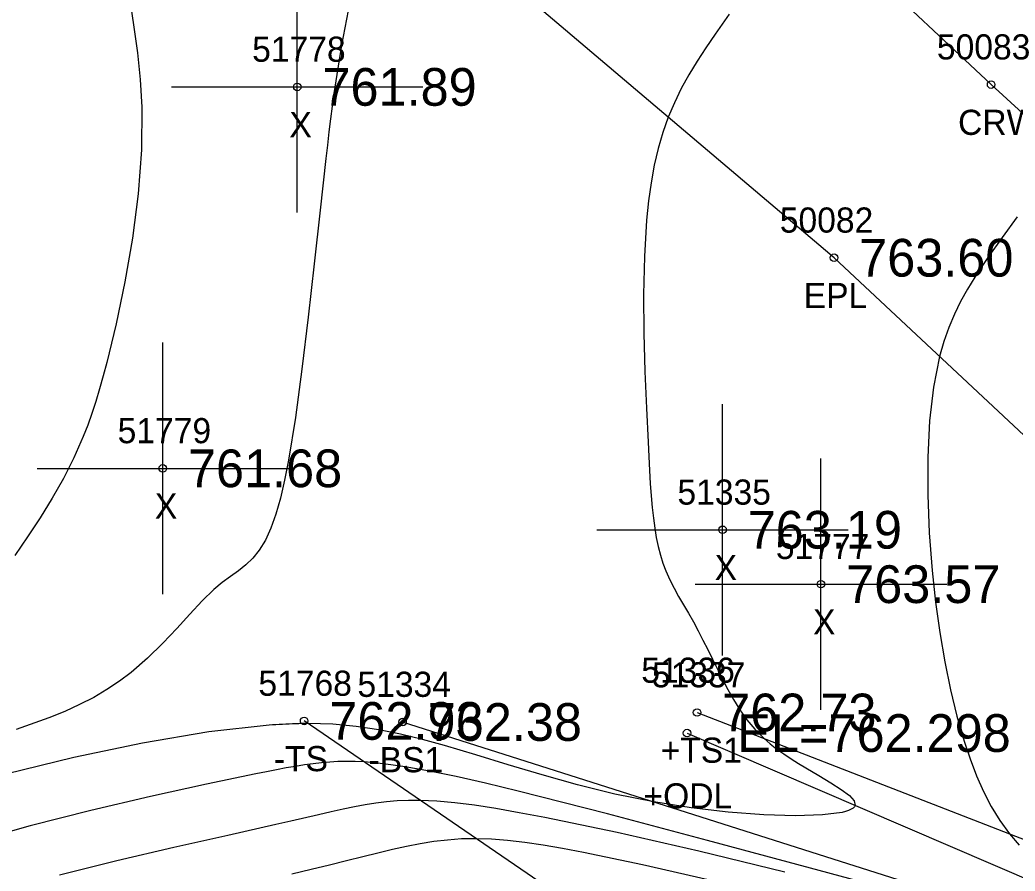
# Model space of a CAD drawing. Extents: x 1378535 to 1380697, y 997729 to 1000024.
# Drawn here: x 1379710.36 to 1379749.94, y 998868.57 to 998902.44 of the extents above; entities that cross this region are included whole.
import ezdxf

# ---------------------------------------------------------------- set-up
doc = ezdxf.new("R2010")
doc.units = 0
for name, color, linetype in [('RD_DTM_BkLn1', 7, 'Continuous'), ('RD_DTM_BkLn2', 7, 'Continuous'), ('RD_DTM_BkLn_txCode', 7, 'Continuous'), ('RD_DTM_Major1', 7, 'Continuous'), ('RD_DTM_Minor1', 7, 'Continuous'), ('RD_EX_H2O', 7, 'Continuous'), ('RD_EX_H2O_txCode', 7, 'Continuous'), ('RD_EX_Misc', 7, 'Continuous'), ('RD_EX_Misc_txCode', 7, 'Continuous'), ('RD_EX_Road', 7, 'Continuous'), ('RD_EX_Road_txCode', 7, 'Continuous'), ('RD_EX_TX_H2O_ELEV', 7, 'Continuous'), ('RD_EX_TX_Misc_ELEV', 7, 'Continuous'), ('RD_EX_TX_Road_ELEV', 7, 'Continuous'), ('RD_HC_Survey_txCode', 7, 'Continuous'), ('RD_SMD_Locator', 7, 'Continuous')]:
    doc.layers.add(name, color=color, linetype=linetype)

msp = doc.modelspace()

# ---------------------------------------------------------------- linework, layer by layer
at = {"layer": 'RD_DTM_BkLn1'}
msp.add_lwpolyline([(1380004.092, 998667.469), (1379960.441, 998707.181), (1379917.6, 998746.178), (1379872.26, 998787.533), (1379830.053, 998826.06), (1379785.115, 998866.805), (1379748.988, 998899.861), (1379722.936, 998924.281)], dxfattribs=at)
at = {"layer": 'RD_DTM_BkLn2'}
for points in [[(1379737.292, 998874.883), (1379752.749, 998868.877), (1379772.794, 998857.625), (1379802.995, 998831.849), (1379848.378, 998790.114), (1379894.268, 998747.881), (1379937.731, 998707.347), (1379986.156, 998664.45), (1380033.629, 998623.704), (1380075.028, 998584.523), (1380116.989, 998546.354), (1380162.137, 998505.398), (1380208.594, 998461.82), (1380262.411, 998411.759)], [(1379768.924, 998848.169), (1379761.558, 998848.269), (1379739.614, 998862.253), (1379721.666, 998874.547)], [(1380321.815, 998326.615), (1380322.659, 998329.174), (1380322.261, 998332.77), (1380321.137, 998334.343), (1380320.107, 998334.637), (1380319.184, 998334.516), (1380315.041, 998338.979), (1380309.473, 998346.954), (1380304.757, 998357.874), (1380262.267, 998407.427), (1380207.067, 998458.846), (1380160.069, 998502.831), (1380114.551, 998544.043), (1380071.667, 998582.108), (1380029.128, 998620.782), (1379985.006, 998662.48), (1379936.375, 998704.347), (1379893.878, 998744.802), (1379846.871, 998787.948), (1379800.334, 998830.073), (1379753.878, 998865.5), (1379725.58, 998874.504)]]:
    msp.add_lwpolyline(points, dxfattribs=at)
at = {"layer": 'RD_DTM_Major1'}
msp.add_lwpolyline([(1379740.79, 998868.526), (1379737.37, 998869.365), (1379734.122, 998870.104), (1379731.234, 998870.705), (1379730.224, 998870.897), (1379729.296, 998871.06), (1379728.442, 998871.192), (1379727.659, 998871.292), (1379726.939, 998871.358), (1379726.278, 998871.388), (1379725.814, 998871.387), (1379725.371, 998871.367), (1379724.943, 998871.329), (1379724.522, 998871.275), (1379724.099, 998871.207), (1379723.668, 998871.127), (1379723.215, 998871.034), (1379722.741, 998870.931), (1379722.24, 998870.817), (1379721.143, 998870.563), (1379720.537, 998870.424), (1379718.629, 998869.993), (1379716.486, 998869.509), (1379714.218, 998868.979), (1379711.934, 998868.409)], dxfattribs=at)
at = {"layer": 'RD_DTM_Minor1'}
for points in [[(1379714.742, 998903.135), (1379714.893, 998902.148), (1379715.034, 998901.127), (1379715.147, 998900.07), (1379715.213, 998898.97), (1379715.2, 998897.272), (1379715.068, 998895.517), (1379714.841, 998893.749), (1379714.541, 998892.012), (1379714.192, 998890.348), (1379713.815, 998888.802), (1379713.674, 998888.269), (1379713.53, 998887.756), (1379713.381, 998887.26), (1379713.224, 998886.78), (1379713.059, 998886.313), (1379712.882, 998885.857), (1379712.507, 998885.012), (1379712.091, 998884.196), (1379711.64, 998883.404), (1379711.163, 998882.631), (1379710.668, 998881.872), (1379710.163, 998881.123)], [(1379738.569, 998902.666), (1379738.012, 998901.869), (1379737.644, 998901.326), (1379737.295, 998900.787), (1379736.968, 998900.247), (1379736.666, 998899.7), (1379736.391, 998899.141), (1379736.147, 998898.565), (1379735.93, 998897.955), (1379735.746, 998897.319), (1379735.592, 998896.654), (1379735.466, 998895.959), (1379735.365, 998895.232), (1379735.287, 998894.471), (1379735.2, 998893.029), (1379735.169, 998891.515), (1379735.181, 998889.975), (1379735.222, 998888.453), (1379735.281, 998886.994), (1379735.345, 998885.643), (1379735.374, 998885.062), (1379735.402, 998884.514), (1379735.433, 998883.995), (1379735.467, 998883.506), (1379735.507, 998883.044), (1379735.554, 998882.608), (1379735.608, 998882.213), (1379735.672, 998881.84), (1379735.747, 998881.485), (1379735.834, 998881.147), (1379735.935, 998880.824), (1379736.051, 998880.513), (1379736.204, 998880.166), (1379736.376, 998879.828), (1379736.56, 998879.496), (1379736.752, 998879.164), (1379736.949, 998878.828), (1379737.146, 998878.484), (1379737.337, 998878.129), (1379737.527, 998877.763), (1379737.715, 998877.387), (1379737.906, 998877.002), (1379738.1, 998876.61), (1379738.299, 998876.211), (1379738.511, 998875.803), (1379738.738, 998875.395), (1379738.989, 998874.991), (1379739.271, 998874.595), (1379739.59, 998874.213), (1379739.956, 998873.848), (1379740.204, 998873.635), (1379740.469, 998873.43), (1379740.746, 998873.233), (1379741.033, 998873.042), (1379741.325, 998872.857), (1379741.619, 998872.678), (1379742.134, 998872.372), (1379742.615, 998872.086), (1379743.03, 998871.822), (1379743.349, 998871.583), (1379743.543, 998871.371), (1379743.58, 998871.189), (1379743.55, 998871.132), (1379743.496, 998871.079), (1379743.42, 998871.03), (1379743.322, 998870.985), (1379743.203, 998870.945), (1379743.064, 998870.909), (1379742.277, 998870.805), (1379741.214, 998870.775), (1379739.944, 998870.815), (1379738.535, 998870.922), (1379737.056, 998871.093), (1379735.574, 998871.324), (1379734.022, 998871.639), (1379732.544, 998872.003), (1379731.132, 998872.397), (1379729.782, 998872.802), (1379728.488, 998873.2), (1379727.244, 998873.57), (1379726.37, 998873.811), (1379725.504, 998874.022), (1379724.631, 998874.197), (1379723.737, 998874.329), (1379722.805, 998874.412), (1379721.822, 998874.44), (1379721.7, 998874.44), (1379721.577, 998874.438), (1379721.453, 998874.436), (1379721.327, 998874.433), (1379721.201, 998874.428), (1379721.073, 998874.424), (1379720.943, 998874.418), (1379720.812, 998874.411), (1379720.679, 998874.404), (1379720.545, 998874.395), (1379720.41, 998874.386), (1379720.273, 998874.376), (1379717.875, 998874.108), (1379715.244, 998873.668), (1379712.512, 998873.096), (1379709.806, 998872.433)], [(1379723.42, 998902.813), (1379723.15, 998901.428), (1379722.922, 998900.008), (1379722.851, 998899.51), (1379722.783, 998899.007), (1379722.718, 998898.497), (1379722.654, 998897.981), (1379722.592, 998897.455), (1379722.53, 998896.919), (1379722.302, 998894.867), (1379722.07, 998892.737), (1379721.83, 998890.603), (1379721.581, 998888.54), (1379721.319, 998886.622), (1379721.043, 998884.923), (1379720.887, 998884.124), (1379720.721, 998883.407), (1379720.542, 998882.772), (1379720.346, 998882.216), (1379720.127, 998881.739), (1379719.881, 998881.337), (1379719.626, 998881.027), (1379719.348, 998880.762), (1379719.05, 998880.523), (1379718.737, 998880.292), (1379718.411, 998880.048), (1379718.077, 998879.774), (1379717.608, 998879.322), (1379717.119, 998878.799), (1379716.602, 998878.229), (1379716.047, 998877.635), (1379715.443, 998877.041), (1379714.782, 998876.471), (1379714.317, 998876.123), (1379713.822, 998875.795), (1379713.296, 998875.485), (1379712.737, 998875.194), (1379712.145, 998874.92), (1379711.518, 998874.664), (1379710.207, 998874.21)], [(1379750.023, 998894.598), (1379749.425, 998893.785), (1379748.859, 998892.989), (1379748.338, 998892.203), (1379748.044, 998891.721), (1379747.773, 998891.231), (1379747.526, 998890.727), (1379747.304, 998890.201), (1379747.107, 998889.644), (1379746.938, 998889.048), (1379746.696, 998887.826), (1379746.542, 998886.479), (1379746.469, 998885.04), (1379746.466, 998883.546), (1379746.527, 998882.031), (1379746.641, 998880.53), (1379746.777, 998879.278), (1379746.945, 998878.068), (1379747.143, 998876.903), (1379747.372, 998875.79), (1379747.63, 998874.733), (1379747.915, 998873.738), (1379748.148, 998873.033), (1379748.401, 998872.366), (1379748.679, 998871.735), (1379748.987, 998871.14), (1379749.33, 998870.58), (1379749.714, 998870.056), (1379750.103, 998869.606)], [(1379745.69, 998867.648), (1379741.801, 998868.683), (1379737.71, 998869.785), (1379733.731, 998870.846), (1379730.175, 998871.758), (1379728.881, 998872.07), (1379727.707, 998872.335), (1379726.646, 998872.554), (1379725.688, 998872.723), (1379724.826, 998872.844), (1379724.05, 998872.914), (1379723.69, 998872.93), (1379723.346, 998872.934), (1379723.011, 998872.927), (1379722.683, 998872.908), (1379722.355, 998872.88), (1379722.023, 998872.842), (1379721.68, 998872.795), (1379721.325, 998872.74), (1379720.957, 998872.677), (1379720.572, 998872.606), (1379720.167, 998872.528), (1379719.74, 998872.443), (1379717.789, 998872.037), (1379715.56, 998871.544), (1379713.178, 998870.981), (1379710.77, 998870.367), (1379708.463, 998869.72)], [(1379737.741, 998868.227), (1379735.128, 998868.828), (1379732.781, 998869.316), (1379731.946, 998869.473), (1379731.166, 998869.605), (1379730.438, 998869.712), (1379729.755, 998869.792), (1379729.112, 998869.842), (1379728.506, 998869.862), (1379727.926, 998869.851), (1379727.368, 998869.81), (1379726.824, 998869.744), (1379726.285, 998869.656), (1379725.742, 998869.548), (1379725.186, 998869.426), (1379724.603, 998869.289), (1379723.994, 998869.141), (1379723.352, 998868.982), (1379722.672, 998868.813), (1379721.949, 998868.636), (1379721.178, 998868.451)]]:
    msp.add_lwpolyline(points, dxfattribs=at)
at = {"layer": 'RD_EX_H2O'}
msp.add_lwpolyline([(1379736.894, 998874.065), (1379751.828, 998867.642), (1379771.891, 998856.367), (1379801.405, 998830.336), (1379847.091, 998789.131), (1379893.404, 998746.574), (1379936.347, 998705.935), (1379983.745, 998664.271), (1380032.204, 998621.669), (1380073.465, 998582.905), (1380116.04, 998544.611), (1380160.954, 998503.902), (1380207.715, 998459.994), (1380261.249, 998409.341)], dxfattribs=at)
at = {"layer": 'RD_EX_Misc'}
for p, q in [((1379721.393, 998894.77), (1379721.393, 998904.77)), ((1379716.393, 998899.77), (1379726.393, 998899.77)), ((1379716.044, 998879.595), (1379716.044, 998889.595)), ((1379738.307, 998877.151), (1379738.307, 998887.151)), ((1379742.221, 998874.987), (1379742.221, 998884.987)), ((1379711.044, 998884.595), (1379721.044, 998884.595)), ((1379733.307, 998882.151), (1379743.307, 998882.151)), ((1379737.221, 998879.987), (1379747.221, 998879.987))]:
    msp.add_line(p, q, dxfattribs=at)
at = {"layer": 'RD_EX_Road'}
msp.add_lwpolyline([(1379997.465, 998660.003), (1379953.435, 998699.92), (1379910.65, 998738.557), (1379864.964, 998780.174), (1379823.134, 998818.796), (1379778.446, 998859.585), (1379742.74, 998892.973), (1379715.649, 998915.949)], dxfattribs=at)
at = {"layer": 'RD_SMD_Locator'}
for centre in [(1379721.393, 998899.77), (1379748.988, 998899.861), (1379742.74, 998892.973), (1379716.044, 998884.595), (1379738.307, 998882.151), (1379742.221, 998879.987), (1379737.292, 998874.883), (1379721.666, 998874.547), (1379725.58, 998874.504), (1379736.894, 998874.065)]:
    msp.add_circle(centre, 0.15, dxfattribs=at)

# ---------------------------------------------------------------- texts
at = {"layer": 'RD_DTM_BkLn_txCode'}
for s, p in [('51337', (1379735.497, 998875.883)), ('51768', (1379719.847, 998875.547)), ('51334', (1379723.785, 998875.504)), ('+TS1', (1379735.843, 998872.883)), ('-TS', (1379720.461, 998872.547)), ('-BS1', (1379724.226, 998872.504))]:
    msp.add_text(s, height=1, dxfattribs=at).set_placement(p)
at = {"layer": 'RD_EX_H2O_txCode'}
for s, p in [('51336', (1379735.075, 998876.065)), ('+ODL', (1379735.162, 998871.065))]:
    msp.add_text(s, height=1, dxfattribs=at).set_placement(p)
at = {"layer": 'RD_EX_Misc_txCode'}
for s, p in [('51778', (1379719.598, 998900.77)), ('X', (1379721.078, 998897.77)), ('51779', (1379714.249, 998885.595)), ('51335', (1379736.512, 998883.151)), ('X', (1379715.729, 998882.595)), ('51777', (1379740.426, 998880.987)), ('X', (1379737.992, 998880.151)), ('X', (1379741.906, 998877.987))]:
    msp.add_text(s, height=1, dxfattribs=at).set_placement(p)
at = {"layer": 'RD_EX_Road_txCode'}
for s, p in [('50082', (1379740.583, 998893.973)), ('EPL', (1379741.535, 998890.973))]:
    msp.add_text(s, height=1, dxfattribs=at).set_placement(p)
at = {"layer": 'RD_EX_TX_H2O_ELEV'}
msp.add_text('EL=762.298', height=1.5, dxfattribs=at).set_placement((1379738.894, 998873.315))
at = {"layer": 'RD_EX_TX_Misc_ELEV'}
for s, p in [('761.89', (1379722.393, 998899.02)), ('761.68', (1379717.044, 998883.845)), ('763.19', (1379739.307, 998881.401)), ('763.57', (1379743.221, 998879.237)), ('762.73', (1379738.292, 998874.133)), ('762.93', (1379722.666, 998873.797)), ('762.38', (1379726.58, 998873.754))]:
    msp.add_text(s, height=1.5, dxfattribs=at).set_placement(p)
at = {"layer": 'RD_EX_TX_Road_ELEV'}
msp.add_text('763.60', height=1.5, dxfattribs=at).set_placement((1379743.74, 998892.223))
at = {"layer": 'RD_HC_Survey_txCode'}
for s, p in [('50083', (1379746.831, 998900.861)), ('CRW', (1379747.673, 998897.861))]:
    msp.add_text(s, height=1, dxfattribs=at).set_placement(p)

doc.saveas('drawing.dxf')
